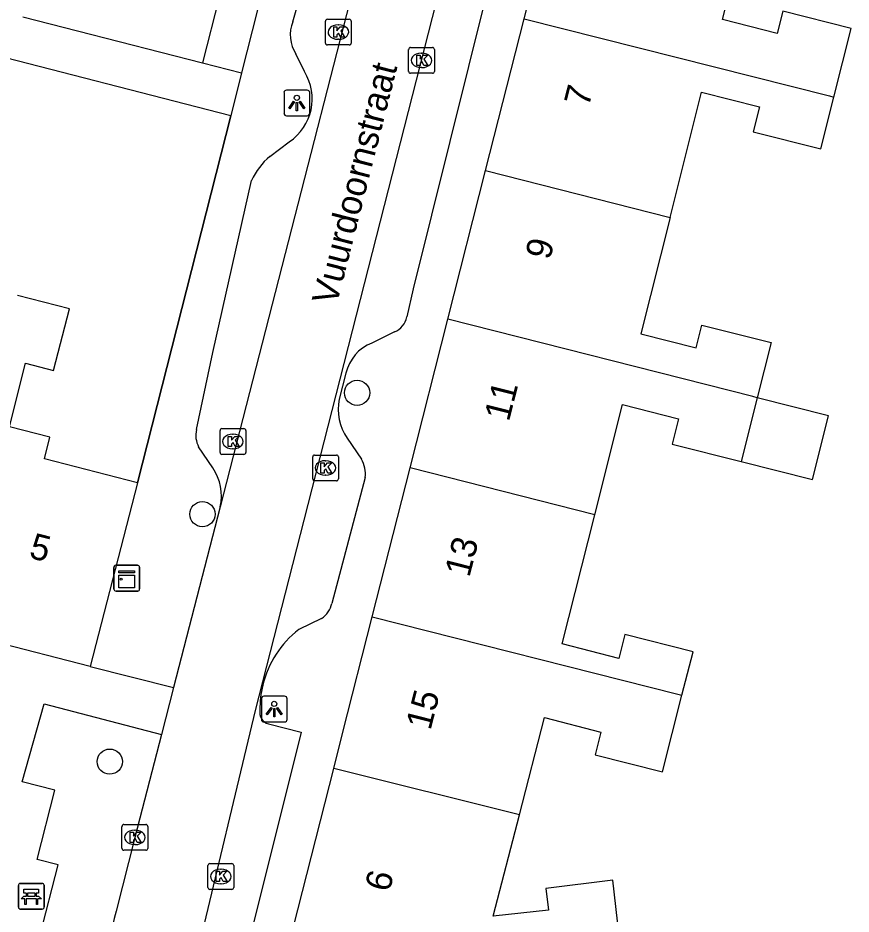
# Model space of a CAD drawing. Extents: x 158352 to 159489, y 383828 to 384597.
# Drawn here: x 159308.97 to 159341.3, y 384393.49 to 384428.29 of the extents above; entities that cross this region are included whole.
import ezdxf

# ---------------------------------------------------------------- set-up
doc = ezdxf.new("R2010")
doc.units = 0
for name, color, linetype in [('IMGEO_Bank', 7, 'Continuous'), ('IMGEO_Boom', 7, 'Continuous'), ('IMGEO_Kast', 7, 'Continuous'), ('IMGEO_Kolk', 7, 'Continuous'), ('IMGEO_Lichtpunt', 7, 'Continuous'), ('IMGEO_Muur', 7, 'Continuous'), ('IMGEO_Openbare_ruimte_label', 7, 'Continuous'), ('IMGEO_Pand', 7, 'Continuous'), ('IMGEO_Pand_nummerreeks', 7, 'Continuous'), ('IMGEO_Rijbaan_lokaal_open', 7, 'Continuous'), ('IMGEO_Voetpad_open', 7, 'Continuous')]:
    doc.layers.add(name, color=color, linetype=linetype)

msp = doc.modelspace()

# ---------------------------------------------------------------- linework, layer by layer
at = {"layer": 'IMGEO_Bank'}
for p, q in [((159308.984, 384393.757), (159308.984, 384394.598)), ((159308.984, 384394.598), (159308.984, 384393.757)), ((159309.059, 384394.682), (159309.9, 384394.682)), ((159309.9, 384394.682), (159309.059, 384394.682)), ((159309.984, 384394.607), (159309.984, 384393.766)), ((159309.984, 384393.766), (159309.984, 384394.607)), ((159309.681, 384394.08), (159309.288, 384394.08)), ((159309.293, 384394.188), (159309.293, 384394.294)), ((159309.337, 384394.294), (159309.337, 384394.188)), ((159309.625, 384394.3), (159309.343, 384394.3)), ((159309.343, 384394.182), (159309.625, 384394.182)), ((159309.631, 384394.188), (159309.631, 384394.294)), ((159309.675, 384394.294), (159309.675, 384394.188)), ((159309.909, 384393.682), (159309.068, 384393.682)), ((159309.068, 384393.682), (159309.909, 384393.682))]:
    msp.add_line(p, q, dxfattribs=at)
for points in [[(159309.287, 384394.3), (159309.201, 384394.3), (159309.201, 384394.461), (159309.764, 384394.461), (159309.764, 384394.3), (159309.681, 384394.3)], [(159309.231, 384394.08), (159309.089, 384394.08), (159309.201, 384394.182), (159309.287, 384394.182)], [(159309.281, 384394.073), (159309.281, 384393.866), (159309.238, 384393.866), (159309.238, 384394.073)], [(159309.681, 384394.182), (159309.764, 384394.182), (159309.876, 384394.08), (159309.737, 384394.08)], [(159309.731, 384394.073), (159309.731, 384393.866), (159309.687, 384393.866), (159309.687, 384394.073)]]:
    msp.add_lwpolyline(points, dxfattribs=at)
for centre, radius, start, end in [((159309.062, 384394.604), 0.0779, 92.4484, 184.2845), ((159309.062, 384394.604), 0.0779, 92.4484, 184.2845), ((159309.906, 384394.604), 0.0779, 2.4484, 94.2845), ((159309.906, 384394.604), 0.0779, 2.4484, 94.2845), ((159309.231, 384394.073), 0.00671, 2.8957, 87.1043), ((159309.288, 384394.073), 0.00671, 92.8957, 177.1043), ((159309.286, 384394.293), 0.00671, 2.8957, 87.1043), ((159309.286, 384394.189), 0.00671, 272.8957, 357.1043), ((159309.343, 384394.293), 0.00671, 92.8957, 177.1043), ((159309.343, 384394.189), 0.00671, 182.8957, 267.1043), ((159309.625, 384394.293), 0.00671, 2.8957, 87.1043), ((159309.625, 384394.189), 0.00671, 272.8957, 357.1043), ((159309.682, 384394.293), 0.00671, 92.8957, 177.1043), ((159309.682, 384394.189), 0.00671, 182.8957, 267.1043), ((159309.68, 384394.073), 0.00671, 2.8957, 87.1043), ((159309.737, 384394.073), 0.00671, 92.8957, 177.1043), ((159309.062, 384393.76), 0.0779, 182.4484, 274.2845), ((159309.062, 384393.76), 0.0779, 182.4484, 274.2845), ((159309.906, 384393.76), 0.0779, 272.4484, 4.2845), ((159309.906, 384393.76), 0.0779, 272.4484, 4.2845)]:
    msp.add_arc(centre, radius, start, end, dxfattribs=at)
at = {"layer": 'IMGEO_Boom'}
for centre in [(159322.126, 384413.731), (159316.126, 384409.019), (159312.53, 384399.409)]:
    msp.add_circle(centre, 0.489, dxfattribs=at)
at = {"layer": 'IMGEO_Kast'}
for p, q in [((159312.688, 384406.108), (159312.688, 384406.949)), ((159312.688, 384406.949), (159312.688, 384406.108)), ((159312.763, 384407.033), (159313.604, 384407.033)), ((159313.604, 384407.033), (159312.763, 384407.033)), ((159313.688, 384406.958), (159313.688, 384406.117)), ((159313.688, 384406.117), (159313.688, 384406.958)), ((159313.613, 384406.033), (159312.772, 384406.033)), ((159312.772, 384406.033), (159313.613, 384406.033))]:
    msp.add_line(p, q, dxfattribs=at)
for points in [[(159312.883, 384406.823), (159313.483, 384406.823), (159313.483, 384406.738), (159312.883, 384406.738), (159312.883, 384406.823)], [(159312.883, 384406.648), (159313.483, 384406.648), (159313.483, 384406.159), (159312.883, 384406.159), (159312.883, 384406.648)]]:
    msp.add_lwpolyline(points, dxfattribs=at)
msp.add_circle((159312.967, 384406.497), 0.0377, dxfattribs=at)
for centre, start, end in [((159312.766, 384406.955), 92.4484, 184.2845), ((159312.766, 384406.955), 92.4484, 184.2845), ((159313.61, 384406.955), 2.4484, 94.2845), ((159313.61, 384406.955), 2.4484, 94.2845), ((159312.766, 384406.111), 182.4484, 274.2845), ((159312.766, 384406.111), 182.4484, 274.2845), ((159313.61, 384406.111), 272.4484, 4.2845), ((159313.61, 384406.111), 272.4484, 4.2845)]:
    msp.add_arc(centre, 0.0779, start, end, dxfattribs=at)
at = {"layer": 'IMGEO_Kolk'}
for p, q in [((159320.973, 384428.237), (159321.825, 384428.237)), ((159320.898, 384427.311), (159320.898, 384428.163)), ((159321.386, 384428.017), (159321.411, 384428.017)), ((159321.899, 384428.163), (159321.899, 384427.311)), ((159321.825, 384427.237), (159320.973, 384427.237)), ((159321.409, 384427.457), (159321.384, 384427.457)), ((159324.203, 384427.138), (159325.055, 384427.138)), ((159324.128, 384426.212), (159324.128, 384427.064)), ((159324.616, 384426.918), (159324.641, 384426.918)), ((159325.129, 384427.064), (159325.129, 384426.212)), ((159325.055, 384426.138), (159324.203, 384426.138)), ((159324.639, 384426.358), (159324.614, 384426.358)), ((159316.808, 384411.414), (159316.808, 384412.266)), ((159316.883, 384412.34), (159317.735, 384412.34)), ((159317.809, 384412.266), (159317.809, 384411.414)), ((159317.296, 384412.12), (159317.321, 384412.12)), ((159317.319, 384411.56), (159317.294, 384411.56)), ((159317.735, 384411.34), (159316.883, 384411.34)), ((159320.403, 384410.387), (159320.403, 384411.239)), ((159320.478, 384411.313), (159321.33, 384411.313)), ((159321.404, 384411.239), (159321.404, 384410.387)), ((159320.891, 384411.093), (159320.916, 384411.093)), ((159320.914, 384410.533), (159320.889, 384410.533)), ((159321.33, 384410.313), (159320.478, 384410.313)), ((159313.004, 384396.043), (159313.004, 384396.895)), ((159313.079, 384396.969), (159313.931, 384396.969)), ((159314.005, 384396.895), (159314.005, 384396.043)), ((159313.492, 384396.749), (159313.517, 384396.749)), ((159313.515, 384396.189), (159313.49, 384396.189)), ((159313.931, 384395.969), (159313.079, 384395.969)), ((159316.34, 384394.525), (159316.34, 384395.377)), ((159316.415, 384395.451), (159317.267, 384395.451)), ((159316.828, 384395.231), (159316.853, 384395.231)), ((159317.341, 384395.377), (159317.341, 384394.525)), ((159317.267, 384394.451), (159316.415, 384394.451)), ((159316.851, 384394.671), (159316.826, 384394.671))]:
    msp.add_line(p, q, dxfattribs=at)
for points in [[(159320.973, 384428.237), (159321.825, 384428.237)], [(159320.898, 384427.311), (159320.898, 384428.163)], [(159321.219, 384427.937), (159321.342, 384427.937), (159321.342, 384427.786), (159321.472, 384427.937), (159321.636, 384427.937), (159321.49, 384427.786), (159321.643, 384427.537), (159321.491, 384427.537), (159321.406, 384427.701), (159321.342, 384427.634), (159321.342, 384427.537), (159321.219, 384427.537), (159321.219, 384427.937)], [(159321.899, 384428.163), (159321.899, 384427.311)], [(159321.825, 384427.237), (159320.973, 384427.237)], [(159324.203, 384427.138), (159325.055, 384427.138)], [(159324.128, 384426.212), (159324.128, 384427.064)], [(159324.449, 384426.838), (159324.572, 384426.838), (159324.572, 384426.687), (159324.702, 384426.838), (159324.866, 384426.838), (159324.72, 384426.687), (159324.873, 384426.438), (159324.721, 384426.438), (159324.636, 384426.602), (159324.572, 384426.535), (159324.572, 384426.438), (159324.449, 384426.438), (159324.449, 384426.838)], [(159325.129, 384427.064), (159325.129, 384426.212)], [(159325.055, 384426.138), (159324.203, 384426.138)], [(159316.808, 384411.414), (159316.808, 384412.266)], [(159316.883, 384412.34), (159317.735, 384412.34)], [(159317.809, 384412.266), (159317.809, 384411.414)], [(159317.129, 384412.04), (159317.252, 384412.04), (159317.252, 384411.889), (159317.382, 384412.04), (159317.546, 384412.04), (159317.4, 384411.889), (159317.553, 384411.64), (159317.401, 384411.64), (159317.316, 384411.804), (159317.252, 384411.737), (159317.252, 384411.64), (159317.129, 384411.64), (159317.129, 384412.04)], [(159317.735, 384411.34), (159316.883, 384411.34)], [(159320.403, 384410.387), (159320.403, 384411.239)], [(159320.478, 384411.313), (159321.33, 384411.313)], [(159321.404, 384411.239), (159321.404, 384410.387)], [(159320.724, 384411.013), (159320.847, 384411.013), (159320.847, 384410.862), (159320.977, 384411.013), (159321.141, 384411.013), (159320.995, 384410.862), (159321.148, 384410.613), (159320.996, 384410.613), (159320.911, 384410.777), (159320.847, 384410.71), (159320.847, 384410.613), (159320.724, 384410.613), (159320.724, 384411.013)], [(159321.33, 384410.313), (159320.478, 384410.313)], [(159313.004, 384396.043), (159313.004, 384396.895)], [(159313.079, 384396.969), (159313.931, 384396.969)], [(159314.005, 384396.895), (159314.005, 384396.043)], [(159313.325, 384396.669), (159313.448, 384396.669), (159313.448, 384396.518), (159313.578, 384396.669), (159313.742, 384396.669), (159313.596, 384396.518), (159313.749, 384396.269), (159313.597, 384396.269), (159313.512, 384396.433), (159313.448, 384396.366), (159313.448, 384396.269), (159313.325, 384396.269), (159313.325, 384396.669)], [(159313.931, 384395.969), (159313.079, 384395.969)], [(159316.34, 384394.525), (159316.34, 384395.377)], [(159316.415, 384395.451), (159317.267, 384395.451)], [(159316.661, 384395.151), (159316.784, 384395.151), (159316.784, 384395), (159316.914, 384395.151), (159317.078, 384395.151), (159316.932, 384395), (159317.085, 384394.751), (159316.933, 384394.751), (159316.848, 384394.915), (159316.784, 384394.848), (159316.784, 384394.751), (159316.661, 384394.751), (159316.661, 384395.151)], [(159317.341, 384395.377), (159317.341, 384394.525)], [(159317.267, 384394.451), (159316.415, 384394.451)]]:
    msp.add_lwpolyline(points, dxfattribs=at)
for centre, start, end in [((159320.975, 384428.161), 91.552, 178.448), ((159320.975, 384428.161), 91.552, 178.448), ((159321.823, 384428.161), 1.552, 88.448), ((159321.823, 384428.161), 1.552, 88.448), ((159320.975, 384427.313), 181.552, 268.448), ((159320.975, 384427.313), 181.552, 268.448), ((159321.823, 384427.313), 271.552, 358.448), ((159321.823, 384427.313), 271.552, 358.448), ((159324.205, 384427.062), 91.552, 178.448), ((159324.205, 384427.062), 91.552, 178.448), ((159325.053, 384427.062), 1.552, 88.448), ((159325.053, 384427.062), 1.552, 88.448), ((159324.205, 384426.214), 181.552, 268.448), ((159324.205, 384426.214), 181.552, 268.448), ((159325.053, 384426.214), 271.552, 358.448), ((159325.053, 384426.214), 271.552, 358.448), ((159316.885, 384412.264), 91.552, 178.448), ((159316.885, 384412.264), 91.552, 178.448), ((159317.733, 384412.264), 1.552, 88.448), ((159317.733, 384412.264), 1.552, 88.448), ((159316.885, 384411.416), 181.552, 268.448), ((159316.885, 384411.416), 181.552, 268.448), ((159317.733, 384411.416), 271.552, 358.448), ((159317.733, 384411.416), 271.552, 358.448), ((159320.48, 384411.237), 91.552, 178.448), ((159320.48, 384411.237), 91.552, 178.448), ((159321.328, 384411.237), 1.552, 88.448), ((159321.328, 384411.237), 1.552, 88.448), ((159320.48, 384410.389), 181.552, 268.448), ((159320.48, 384410.389), 181.552, 268.448), ((159321.328, 384410.389), 271.552, 358.448), ((159321.328, 384410.389), 271.552, 358.448), ((159313.081, 384396.893), 91.552, 178.448), ((159313.081, 384396.893), 91.552, 178.448), ((159313.929, 384396.893), 1.552, 88.448), ((159313.929, 384396.893), 1.552, 88.448), ((159313.081, 384396.045), 181.552, 268.448), ((159313.081, 384396.045), 181.552, 268.448), ((159313.929, 384396.045), 271.552, 358.448), ((159313.929, 384396.045), 271.552, 358.448), ((159316.417, 384395.375), 91.552, 178.448), ((159316.417, 384395.375), 91.552, 178.448), ((159317.265, 384395.375), 1.552, 88.448), ((159317.265, 384395.375), 1.552, 88.448), ((159316.417, 384394.527), 181.552, 268.448), ((159316.417, 384394.527), 181.552, 268.448), ((159317.265, 384394.527), 271.552, 358.448), ((159317.265, 384394.527), 271.552, 358.448)]:
    msp.add_arc(centre, 0.0765, start, end, dxfattribs=at)
for centre, major_axis, ratio, start_param, end_param in [((159321.385, 384427.737), (-0.387, 0.002), 0.722429, 4.712389, 7.853982), ((159321.41, 384427.737), (-0.39, 0.002), 0.717154, 1.570796, 4.712389), ((159324.615, 384426.638), (-0.387, 0.002), 0.722429, 4.712389, 7.853982), ((159324.64, 384426.638), (-0.39, 0.002), 0.717154, 1.570796, 4.712389), ((159317.295, 384411.84), (-0.387, 0.002), 0.722429, 4.712389, 7.853982), ((159317.32, 384411.84), (-0.39, 0.002), 0.717154, 1.570796, 4.712389), ((159320.89, 384410.813), (-0.387, 0.002), 0.722429, 4.712389, 7.853982), ((159320.915, 384410.813), (-0.39, 0.002), 0.717154, 1.570796, 4.712389), ((159313.491, 384396.469), (-0.387, 0.002), 0.722429, 4.712389, 7.853982), ((159313.516, 384396.469), (-0.39, 0.002), 0.717154, 1.570796, 4.712389), ((159316.827, 384394.951), (-0.387, 0.002), 0.722429, 4.712389, 7.853982), ((159316.852, 384394.951), (-0.39, 0.002), 0.717154, 1.570796, 4.712389)]:
    msp.add_ellipse(centre, major_axis=major_axis, ratio=ratio, start_param=start_param, end_param=end_param, dxfattribs=at)
at = {"layer": 'IMGEO_Lichtpunt'}
for p, q in [((159320.193, 384425.482), (159319.385, 384425.482)), ((159320.193, 384425.482), (159319.385, 384425.482)), ((159319.291, 384425.387), (159319.291, 384424.58)), ((159319.291, 384425.387), (159319.291, 384424.58)), ((159320.287, 384424.58), (159320.287, 384425.387)), ((159320.287, 384424.58), (159320.287, 384425.387)), ((159319.385, 384424.486), (159320.193, 384424.486)), ((159319.385, 384424.486), (159320.193, 384424.486)), ((159318.414, 384401.854), (159318.414, 384401.047)), ((159318.414, 384401.854), (159318.414, 384401.047)), ((159319.316, 384401.949), (159318.508, 384401.949)), ((159319.316, 384401.949), (159318.508, 384401.949)), ((159319.41, 384401.047), (159319.41, 384401.854)), ((159319.41, 384401.047), (159319.41, 384401.854)), ((159318.508, 384400.953), (159319.316, 384400.953)), ((159318.508, 384400.953), (159319.316, 384400.953))]:
    msp.add_line(p, q, dxfattribs=at)
for points in [[(159319.665, 384425.051), (159319.704, 384425.023), (159319.516, 384424.761), (159319.478, 384424.788), (159319.665, 384425.051)], [(159319.877, 384425.023), (159319.915, 384425.05), (159320.102, 384424.788), (159320.063, 384424.76), (159319.877, 384425.023)], [(159319.767, 384425.003), (159319.814, 384425.003), (159319.814, 384424.681), (159319.767, 384424.681), (159319.767, 384425.003)], [(159318.788, 384401.518), (159318.827, 384401.49), (159318.639, 384401.228), (159318.601, 384401.255), (159318.788, 384401.518)], [(159318.89, 384401.47), (159318.937, 384401.47), (159318.937, 384401.148), (159318.89, 384401.148), (159318.89, 384401.47)], [(159319, 384401.49), (159319.038, 384401.517), (159319.225, 384401.255), (159319.186, 384401.227), (159319, 384401.49)]]:
    msp.add_lwpolyline(points, dxfattribs=at)
for centre in [(159319.79, 384425.185), (159318.913, 384401.652)]:
    msp.add_circle(centre, 0.0994, dxfattribs=at)
for centre, start, end in [((159319.385, 384425.387), 90, 180), ((159319.385, 384425.387), 90, 180), ((159320.193, 384425.387), 0, 90), ((159320.193, 384425.387), 0, 90), ((159319.385, 384424.58), 180, 270), ((159319.385, 384424.58), 180, 270), ((159320.193, 384424.58), 270, 0), ((159320.193, 384424.58), 270, 360), ((159318.508, 384401.854), 90, 180), ((159318.508, 384401.854), 90, 180), ((159319.316, 384401.854), 0, 90), ((159319.316, 384401.854), 0, 90), ((159318.508, 384401.047), 180, 270), ((159318.508, 384401.047), 180, 270), ((159319.316, 384401.047), 270, 0), ((159319.316, 384401.047), 270, 360)]:
    msp.add_arc(centre, 0.0946, start, end, dxfattribs=at)
at = {"layer": 'IMGEO_Muur'}
msp.add_lwpolyline([(159313.608, 384410.237), (159317.223, 384424.486)], dxfattribs=at)
at = {"layer": 'IMGEO_Pand'}
for points in [[(159328.605, 384428.246), (159330.262, 384434.778)], [(159340.625, 384425.216), (159341.295, 384427.881), (159338.645, 384428.547), (159338.429, 384427.687), (159336.306, 384428.22), (159337.497, 384432.953), (159337.253, 384433.015)], [(159317.452, 384431.732), (159316.122, 384426.543)], [(159309.159, 384428.327), (159311.279, 384427.784), (159316.122, 384426.543)], [(159327.111, 384422.358), (159328.605, 384428.246)], [(159328.605, 384428.246), (159340.459, 384425.258), (159340.625, 384425.216)], [(159334.272, 384420.542), (159335.494, 384425.404), (159337.746, 384424.838), (159337.502, 384423.868), (159340.12, 384423.21), (159340.625, 384425.216)], [(159325.646, 384416.585), (159327.111, 384422.358)], [(159327.111, 384422.358), (159334.272, 384420.542)], [(159334.272, 384420.542), (159333.134, 384416.015), (159335.284, 384415.475), (159335.507, 384416.36), (159338.193, 384415.684), (159337.654, 384413.539)], [(159313.608, 384410.237), (159309.992, 384411.166), (159310.208, 384412.005), (159308.633, 384412.41), (159309.266, 384414.877), (159310.351, 384414.598), (159310.966, 384416.989), (159308.948, 384417.507)], [(159324.181, 384410.811), (159325.646, 384416.585)], [(159337.654, 384413.539), (159337.485, 384413.582), (159325.646, 384416.585)], [(159331.346, 384408.994), (159332.42, 384413.273), (159334.603, 384412.724), (159334.356, 384411.739), (159337.032, 384411.066)], [(159337.032, 384411.066), (159339.797, 384410.364), (159340.425, 384412.836), (159337.654, 384413.539)], [(159337.654, 384413.539), (159337.032, 384411.066)], [(159322.717, 384405.037), (159324.181, 384410.811)], [(159331.346, 384408.994), (159324.181, 384410.811)], [(159313.608, 384410.237), (159311.775, 384403.102)], [(159334.734, 384401.99), (159335.163, 384403.668), (159332.515, 384404.345), (159332.279, 384403.418), (159330.087, 384403.979), (159331.346, 384408.994)], [(159321.222, 384399.146), (159321.565, 384400.498), (159322.717, 384405.037)], [(159322.717, 384405.037), (159334.579, 384402.029), (159334.734, 384401.99)], [(159311.775, 384403.102), (159307.935, 384404.089)], [(159328.424, 384397.345), (159329.396, 384401.119), (159331.591, 384400.557), (159331.366, 384399.678), (159333.973, 384399.011), (159334.734, 384401.99)], [(159319.314, 384391.626), (159321.222, 384399.146)], [(159328.424, 384397.345), (159321.222, 384399.146)], [(159332.299, 384392.65), (159332.05, 384394.807), (159329.446, 384394.49), (159329.556, 384393.639), (159327.409, 384393.408), (159328.424, 384397.345)]]:
    msp.add_lwpolyline(points, dxfattribs=at)
at = {"layer": 'IMGEO_Rijbaan_lokaal_open'}
for points in [[(159324.612, 384439.732), (159316.818, 384409.3)], [(159315.918, 384391.927), (159318.183, 384401.393), (159320.07, 384408.785), (159326.779, 384435.06)], [(159316.818, 384409.3), (159315.007, 384402.285)], [(159315.007, 384402.285), (159314.537, 384400.466)], [(159314.537, 384400.466), (159313.505, 384396.469), (159312.779, 384393.601)]]:
    msp.add_lwpolyline(points, dxfattribs=at)
msp.add_arc((159321.302, 384391.209), 8.852, 164.3218, 194.3281, dxfattribs=at)
at = {"layer": 'IMGEO_Voetpad_open'}
for points in [[(159327.484, 384464.937), (159317.647, 384426.156)], [(159319.633, 384428.134), (159321.214, 384433.648), (159322.216, 384437.53)], [(159317.223, 384424.486), (159287.068, 384432.269), (159287.584, 384434.317)], [(159327.877, 384432.139), (159324.307, 384417.765), (159324.063, 384416.678)], [(159320.082, 384426.204), (159319.75, 384426.89)], [(159316.122, 384426.543), (159317.647, 384426.156)], [(159317.647, 384426.156), (159317.223, 384424.486)], [(159317.223, 384424.486), (159313.608, 384410.237)], [(159318.743, 384422.912), (159319.491, 384423.479)], [(159315.896, 384412.302), (159316.526, 384415.297), (159318.034, 384421.971)], [(159323.578, 384416.094), (159322.695, 384415.662)], [(159321.693, 384414.49), (159321.428, 384413.485)], [(159321.743, 384411.967), (159322.297, 384411.157)], [(159316.524, 384410.813), (159315.978, 384411.632)], [(159322.443, 384410.438), (159321.147, 384405.555)], [(159320.744, 384404.967), (159319.867, 384404.536)], [(159311.775, 384403.102), (159315.007, 384402.285)], [(159312.725, 384389.018), (159308.293, 384390.159), (159309.005, 384392.851), (159309.819, 384392.634), (159310.529, 384395.399), (159309.71, 384395.61), (159310.403, 384398.304), (159309.134, 384398.631), (159309.983, 384401.649), (159314.537, 384400.466)], [(159318.686, 384400.873), (159319.955, 384400.556), (159317.601, 384391.118)]]:
    msp.add_lwpolyline(points, dxfattribs=at)
for centre, radius, start, end in [((159320.875, 384427.623), 1.343, 157.6546, 213.0913), ((159318.383, 384425.146), 2.002, 303.6225, 31.9038), ((159320.384, 384420.938), 2.567, 129.7385, 156.2688), ((159323.262, 384416.849), 0.819, 292.6683, 347.9138), ((159323.308, 384414.124), 1.656, 111.7165, 167.226), ((159323.451, 384413.113), 2.057, 169.5851, 213.861), ((159316.812, 384412.074), 0.944, 166.0274, 207.9278), ((159321.22, 384410.564), 1.229, 354.1147, 28.8421), ((159314.946, 384409.721), 1.919, 347.3222, 34.6707), ((159320.208, 384405.767), 0.963, 303.8479, 347.3006), ((159322.218, 384401.475), 3.86, 127.5288, 166.4981), ((159322.289, 384401.468), 3.931, 166.6371, 180.8388), ((159318.819, 384401.322), 0.469, 169.2122, 253.4655)]:
    msp.add_arc(centre, radius, start, end, dxfattribs=at)

# ---------------------------------------------------------------- texts
at = {"layer": 'IMGEO_Openbare_ruimte_label'}
msp.add_text('Vuurdoornstraat', height=1, rotation=75.7553, dxfattribs=at).set_placement((159321.332, 384417.094))
at = {"layer": 'IMGEO_Pand_nummerreeks'}
for s, rotation, p in [('7', 75.7643, (159331.114, 384424.797)), ('9', 75.7643, (159329.607, 384418.858)), ('11', 75.7643, (159328.016, 384412.584)), ('5', 345.5876, (159309.359, 384407.335)), ('13', 75.7643, (159326.481, 384406.535)), ('15', 75.7643, (159324.974, 384400.596)), ('6', 75.7643, (159323.38, 384394.313))]:
    msp.add_text(s, height=1, rotation=rotation, dxfattribs=at).set_placement(p)

doc.saveas('drawing.dxf')
